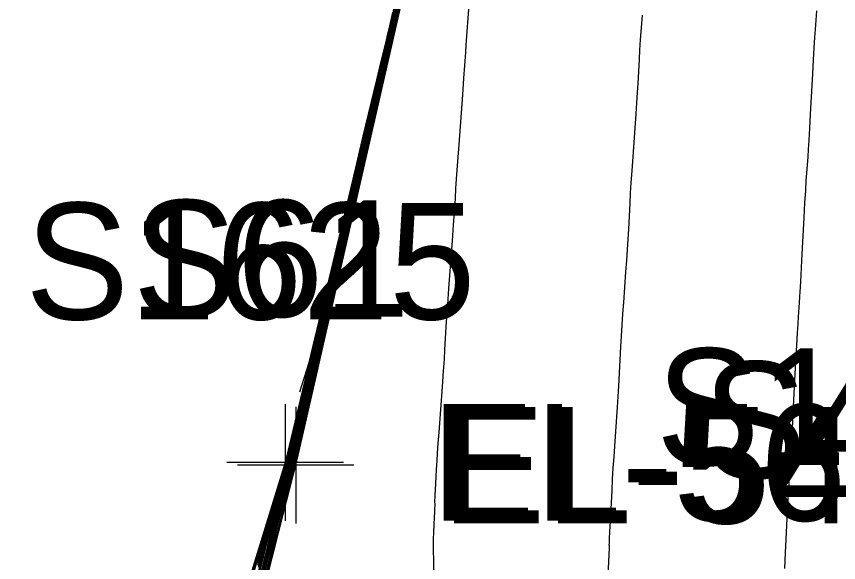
# Model space of a CAD drawing. Extents: x 1724534 to 1727318, y 657156 to 660047.
# Drawn here: x 1725457.32 to 1725485.54, y 659179.92 to 659198.66 of the extents above; entities that cross this region are included whole.
import ezdxf

# ---------------------------------------------------------------- set-up
doc = ezdxf.new("R2010")
doc.units = 0
for name, color, linetype in [('SURVEY - CONTOURS - Index with Text', 7, 'Continuous'), ('SURVEY - CONTOURS - Intermediate with optional Text', 7, 'Continuous'), ('SURVEY - DTM - Breaklines', 7, 'Continuous'), ('SURVEY - DTM - Breaklines - Points - Elevations', 7, 'Continuous'), ('SURVEY - DTM - Breaklines - Points - Locators', 7, 'Continuous'), ('SURVEY - DTM - Breaklines - Points - Numbers', 7, 'Continuous'), ('SURVEY - NON-TRANSPORTATION - Features', 7, 'Continuous'), ('SURVEY - NON-TRANSPORTATION - Features - Points - Elevations', 7, 'Continuous'), ('SURVEY - NON-TRANSPORTATION - Features - Points - Locators', 7, 'Continuous'), ('SURVEY - NON-TRANSPORTATION - Features - Points - Numbers', 7, 'Continuous'), ('SURVEY - TRANSPORTATION - Features - Points - Numbers', 7, 'Continuous')]:
    doc.layers.add(name, color=color, linetype=linetype)

msp = doc.modelspace()

# ---------------------------------------------------------------- linework, layer by layer
at = {"layer": 'SURVEY - CONTOURS - Index with Text'}
for points in [[(1725470.526, 659199.195), (1725470.393, 659198.615), (1725470.293, 659198.179), (1725470.226, 659197.889), (1725470.192, 659197.743), (1725470.145, 659197.547), (1725470.111, 659197.4), (1725470.044, 659197.108), (1725469.944, 659196.67), (1725469.81, 659196.085), (1725469.41, 659194.333), (1725469.26, 659193.674), (1725469.109, 659193.013), (1725468.957, 659192.349), (1725468.805, 659191.682), (1725468.399, 659189.901), (1725468.263, 659189.309), (1725468.162, 659188.868), (1725468.096, 659188.578), (1725468.063, 659188.439), (1725468.023, 659188.272), (1725468.008, 659188.209), (1725467.993, 659188.146), (1725467.978, 659188.083), (1725467.963, 659188.019), (1725467.922, 659187.85), (1725467.89, 659187.712), (1725467.823, 659187.422), (1725467.722, 659186.981), (1725467.587, 659186.389), (1725467.181, 659184.609), (1725467.047, 659184.021), (1725466.949, 659183.592), (1725466.887, 659183.323), (1725466.861, 659183.212), (1725466.84, 659183.128), (1725466.831, 659183.094), (1725466.819, 659183.053), (1725466.805, 659183.006), (1725466.789, 659182.953), (1725466.743, 659182.802), (1725466.706, 659182.669), (1725466.632, 659182.383), (1725466.519, 659181.943), (1725466.368, 659181.351), (1725465.914, 659179.566)], [(1725465.592, 659179.912), (1725465.712, 659180.314), (1725466.626, 659183.294), (1725466.892, 659184.45), (1725467.183, 659185.674), (1725468.603, 659191.594), (1725468.733, 659192.153), (1725468.896, 659192.864), (1725468.94, 659193.057), (1725468.983, 659193.249), (1725469.027, 659193.44), (1725469.143, 659193.949), (1725469.198, 659194.183), (1725469.273, 659194.504), (1725469.37, 659194.913), (1725469.489, 659195.408), (1725469.834, 659196.845), (1725469.952, 659197.341), (1725470.049, 659197.749), (1725470.125, 659198.071), (1725470.18, 659198.306), (1725470.296, 659198.818)], [(1725470.353, 659198.751), (1725470.259, 659198.343), (1725470.171, 659197.964), (1725470.089, 659197.615), (1725470.013, 659197.294), (1725469.741, 659196.157), (1725469.659, 659195.806), (1725469.571, 659195.426), (1725469.477, 659195.017), (1725469.219, 659193.886), (1725469.024, 659193.035), (1725468.926, 659192.606), (1725468.828, 659192.176), (1725468.566, 659191.027), (1725468.471, 659190.613), (1725468.301, 659189.882), (1725468.226, 659189.567), (1725468.034, 659188.768), (1725467.962, 659188.469), (1725467.89, 659188.169), (1725467.746, 659187.567), (1725467.553, 659186.762), (1725467.477, 659186.445), (1725467.395, 659186.096), (1725467.307, 659185.715), (1725467.213, 659185.303), (1725466.952, 659184.161), (1725466.866, 659183.784), (1725466.803, 659183.509), (1725466.763, 659183.336), (1725466.747, 659183.265), (1725466.733, 659183.211), (1725466.717, 659183.157), (1725466.68, 659183.034), (1725466.622, 659182.843), (1725466.542, 659182.584), (1725466.302, 659181.802), (1725466.209, 659181.492), (1725466.112, 659181.147), (1725466.01, 659180.769), (1725465.903, 659180.357), (1725465.612, 659179.212)]]:
    msp.add_lwpolyline(points, dxfattribs=at)
at = {"layer": 'SURVEY - CONTOURS - Intermediate with optional Text'}
for points in [[(1725465.384, 659179.417), (1725465.684, 659180.401), (1725466.587, 659183.338), (1725466.726, 659183.944), (1725468.762, 659192.438), (1725469.048, 659193.686), (1725470.072, 659197.962), (1725470.21, 659198.56), (1725471.231, 659202.828), (1725471.371, 659203.434), (1725472.405, 659207.751), (1725472.569, 659208.403), (1725473.593, 659212.639), (1725473.735, 659213.211), (1725474.049, 659214.507), (1725474.767, 659217.485)], [(1725470.985, 659201.146), (1725470.318, 659198.223), (1725470.254, 659197.944), (1725470.228, 659197.833), (1725470.211, 659197.761), (1725470.018, 659196.918), (1725469.877, 659196.299), (1725469.448, 659194.422), (1725469.287, 659193.717), (1725468.8, 659191.583), (1725468.365, 659189.676), (1725468.222, 659189.048), (1725468.118, 659188.595), (1725468.021, 659188.172), (1725468.017, 659188.157), (1725468.014, 659188.141), (1725468.01, 659188.125), (1725467.972, 659187.965), (1725467.909, 659187.687), (1725467.805, 659187.234), (1725467.662, 659186.606), (1725466.978, 659183.609), (1725466.912, 659183.32), (1725466.884, 659183.201), (1725466.861, 659183.112), (1725466.842, 659183.039), (1725466.838, 659183.027), (1725466.831, 659183.002), (1725466.81, 659182.923), (1725466.535, 659181.842), (1725465.857, 659179.178)], [(1725470.735, 659200.299), (1725470.313, 659198.452), (1725470.22, 659198.05), (1725470.085, 659197.474), (1725469.948, 659196.905), (1725469.889, 659196.654), (1725469.813, 659196.327), (1725469.72, 659195.924), (1725469.61, 659195.444), (1725469.295, 659194.065), (1725469.177, 659193.546), (1725469.058, 659193.026), (1725468.939, 659192.503), (1725468.819, 659191.979), (1725468.499, 659190.577), (1725468.388, 659190.091), (1725468.294, 659189.686), (1725468.219, 659189.36), (1725468.161, 659189.116), (1725468.03, 659188.57), (1725467.981, 659188.365), (1725467.931, 659188.159), (1725467.882, 659187.954), (1725467.832, 659187.748), (1725467.7, 659187.198), (1725467.642, 659186.952), (1725467.566, 659186.626), (1725467.363, 659185.737), (1725467.044, 659184.34), (1725466.862, 659183.542), (1725466.813, 659183.33), (1725466.792, 659183.243), (1725466.776, 659183.178), (1725466.763, 659183.132), (1725466.736, 659183.042), (1725466.695, 659182.909), (1725466.641, 659182.732), (1725466.478, 659182.202), (1725466.408, 659181.963), (1725466.32, 659181.642), (1725466.213, 659181.239), (1725466.089, 659180.754), (1725465.732, 659179.354)], [(1725465.551, 659179.142), (1725465.81, 659180.158), (1725465.908, 659180.534), (1725466.008, 659180.9), (1725466.11, 659181.256), (1725466.213, 659181.602), (1725466.493, 659182.511), (1725466.585, 659182.811), (1725466.653, 659183.031), (1725466.695, 659183.169), (1725466.724, 659183.275), (1725466.739, 659183.338), (1725466.774, 659183.492), (1725466.906, 659184.071), (1725467.138, 659185.086), (1725467.224, 659185.462), (1725467.31, 659185.831), (1725467.395, 659186.192), (1725467.479, 659186.545), (1725467.702, 659187.476), (1725467.786, 659187.825), (1725467.87, 659188.173), (1725467.953, 659188.521), (1725468.036, 659188.868), (1725468.342, 659190.143), (1725468.427, 659190.504), (1725468.512, 659190.873), (1725468.833, 659192.275), (1725468.92, 659192.658), (1725469.007, 659193.039), (1725469.094, 659193.419), (1725469.18, 659193.797), (1725469.41, 659194.803), (1725469.496, 659195.178), (1725469.581, 659195.546), (1725469.667, 659195.908), (1725469.751, 659196.264), (1725469.977, 659197.204), (1725470.062, 659197.56), (1725470.232, 659198.289), (1725470.318, 659198.662), (1725470.633, 659200.038)], [(1725465.491, 659179.071), (1725465.717, 659179.959), (1725465.806, 659180.299), (1725465.904, 659180.653), (1725466.01, 659181.021), (1725466.125, 659181.402), (1725466.444, 659182.437), (1725466.549, 659182.778), (1725466.672, 659183.182), (1725466.69, 659183.244), (1725466.701, 659183.286), (1725466.745, 659183.475), (1725466.794, 659183.689), (1725466.861, 659183.982), (1725467.063, 659184.869), (1725467.141, 659185.209), (1725467.224, 659185.566), (1725467.312, 659185.938), (1725467.405, 659186.327), (1725467.659, 659187.386), (1725467.754, 659187.782), (1725467.849, 659188.178), (1725467.944, 659188.573), (1725468.038, 659188.967), (1725468.383, 659190.404), (1725468.471, 659190.776), (1725468.554, 659191.134), (1725468.633, 659191.477), (1725468.838, 659192.374), (1725468.914, 659192.709), (1725468.99, 659193.043), (1725469.066, 659193.376), (1725469.142, 659193.708), (1725469.343, 659194.59), (1725469.421, 659194.929), (1725469.593, 659195.659), (1725469.686, 659196.05), (1725469.941, 659197.114), (1725470.034, 659197.505), (1725470.123, 659197.878), (1725470.206, 659198.234), (1725470.283, 659198.573), (1725470.484, 659199.453)], [(1725465.624, 659179.76), (1725465.704, 659180.064), (1725465.8, 659180.406), (1725465.911, 659180.785), (1725466.037, 659181.202), (1725466.394, 659182.363), (1725466.512, 659182.746), (1725466.597, 659183.023), (1725466.649, 659183.195), (1725466.669, 659183.261), (1725466.678, 659183.296), (1725466.689, 659183.343), (1725466.716, 659183.459), (1725466.758, 659183.641), (1725466.815, 659183.892), (1725466.988, 659184.651), (1725467.058, 659184.956), (1725467.139, 659185.301), (1725467.23, 659185.685), (1725467.331, 659186.11), (1725467.615, 659187.295), (1725467.722, 659187.739), (1725467.828, 659188.182), (1725467.935, 659188.625), (1725468.041, 659189.066), (1725468.323, 659190.243), (1725468.424, 659190.665), (1725468.515, 659191.049), (1725468.596, 659191.395), (1725468.666, 659191.703), (1725468.842, 659192.473), (1725468.908, 659192.761), (1725468.973, 659193.048), (1725469.039, 659193.334), (1725469.104, 659193.618), (1725469.277, 659194.376), (1725469.347, 659194.68), (1725469.427, 659195.025), (1725469.518, 659195.41), (1725469.62, 659195.836), (1725469.905, 659197.025), (1725470.007, 659197.45), (1725470.098, 659197.835), (1725470.179, 659198.18), (1725470.249, 659198.484), (1725470.422, 659199.241)], [(1725472.856, 659199.196), (1725472.812, 659198.6), (1725472.779, 659198.148), (1725472.757, 659197.84), (1725472.746, 659197.678), (1725472.733, 659197.438), (1725472.723, 659197.279), (1725472.702, 659196.982), (1725472.671, 659196.547), (1725472.629, 659195.975), (1725472.502, 659194.264), (1725472.46, 659193.688), (1725472.427, 659193.243), (1725472.406, 659192.928), (1725472.394, 659192.745), (1725472.378, 659192.429), (1725472.367, 659192.249), (1725472.346, 659191.946), (1725472.316, 659191.518), (1725472.275, 659190.967), (1725472.155, 659189.332), (1725472.115, 659188.777), (1725472.084, 659188.339), (1725472.063, 659188.017), (1725472.05, 659187.812), (1725472.03, 659187.42), (1725472.018, 659187.219), (1725471.998, 659186.908), (1725471.968, 659186.488), (1725471.93, 659185.958), (1725471.817, 659184.401), (1725471.779, 659183.868), (1725471.749, 659183.436), (1725471.728, 659183.107), (1725471.715, 659182.88), (1725471.691, 659182.41), (1725471.683, 659182.256), (1725471.678, 659182.146), (1725471.674, 659182.08), (1725471.673, 659182.058), (1725471.673, 659182.058), (1725471.673, 659182.055), (1725471.674, 659182.044), (1725471.674, 659182.027), (1725471.675, 659182.003), (1725471.678, 659181.929), (1725471.678, 659181.881), (1725471.675, 659181.79), (1725471.669, 659181.658), (1725471.66, 659181.483), (1725471.634, 659180.961), (1725471.627, 659180.718), (1725471.628, 659180.379), (1725471.636, 659179.945), (1725471.652, 659179.415)], [(1725465.414, 659179.607), (1725465.596, 659180.201), (1725466.329, 659182.583), (1725466.458, 659183.004), (1725466.536, 659183.257), (1725466.562, 659183.343), (1725466.564, 659183.349), (1725466.566, 659183.357), (1725466.57, 659183.375), (1725466.576, 659183.404), (1725466.586, 659183.444), (1725466.613, 659183.565), (1725466.643, 659183.69), (1725466.817, 659184.419), (1725466.962, 659185.022), (1725467.399, 659186.842), (1725467.562, 659187.524), (1725467.726, 659188.205), (1725468.051, 659189.563), (1725468.485, 659191.37), (1725468.629, 659191.969), (1725468.735, 659192.412), (1725468.803, 659192.699), (1725468.834, 659192.829), (1725468.865, 659192.967), (1725468.877, 659193.018), (1725468.889, 659193.07), (1725468.901, 659193.121), (1725468.912, 659193.172), (1725468.974, 659193.437), (1725469.042, 659193.723), (1725469.148, 659194.166), (1725469.292, 659194.766), (1725469.726, 659196.576), (1725469.976, 659197.62), (1725470.045, 659197.908), (1725470.076, 659198.04), (1725470.108, 659198.182), (1725470.139, 659198.314), (1725470.208, 659198.601), (1725470.314, 659199.043)], [(1725465.602, 659179.829), (1725465.696, 659180.159), (1725465.811, 659180.549), (1725465.949, 659181.002), (1725466.345, 659182.289), (1725466.475, 659182.713), (1725466.569, 659183.019), (1725466.627, 659183.207), (1725466.648, 659183.277), (1725466.655, 659183.307), (1725466.664, 659183.346), (1725466.686, 659183.442), (1725466.721, 659183.594), (1725466.769, 659183.803), (1725466.913, 659184.434), (1725466.975, 659184.703), (1725467.053, 659185.035), (1725467.147, 659185.432), (1725467.257, 659185.892), (1725467.572, 659187.204), (1725467.69, 659187.696), (1725467.808, 659188.187), (1725467.925, 659188.677), (1725468.043, 659189.166), (1725468.355, 659190.468), (1725468.465, 659190.926), (1725468.559, 659191.322), (1725468.637, 659191.656), (1725468.7, 659191.928), (1725468.847, 659192.571), (1725468.902, 659192.812), (1725468.957, 659193.052), (1725469.011, 659193.291), (1725469.065, 659193.529), (1725469.21, 659194.162), (1725469.272, 659194.432), (1725469.35, 659194.765), (1725469.444, 659195.162), (1725469.555, 659195.622), (1725469.869, 659196.935), (1725469.98, 659197.395), (1725470.074, 659197.792), (1725470.152, 659198.125), (1725470.214, 659198.395), (1725470.359, 659199.029)], [(1725470.456, 659199.017), (1725470.339, 659198.506), (1725470.245, 659198.093), (1725470.172, 659197.779), (1725470.121, 659197.563), (1725469.963, 659196.903), (1725469.89, 659196.587), (1725469.794, 659196.172), (1725469.677, 659195.658), (1725469.333, 659194.154), (1725469.075, 659193.022), (1725468.945, 659192.452), (1725468.814, 659191.88), (1725468.466, 659190.351), (1725468.346, 659189.83), (1725468.25, 659189.413), (1725468.178, 659189.1), (1725468.128, 659188.89), (1725468.028, 659188.47), (1725467.99, 659188.313), (1725467.952, 659188.155), (1725467.876, 659187.838), (1725467.774, 659187.415), (1725467.725, 659187.205), (1725467.652, 659186.891), (1725467.556, 659186.475), (1725467.437, 659185.954), (1725467.09, 659184.43), (1725466.975, 659183.926), (1725466.891, 659183.559), (1725466.838, 659183.328), (1725466.815, 659183.233), (1725466.785, 659183.119), (1725466.764, 659183.046), (1725466.732, 659182.941), (1725466.69, 659182.805), (1725466.566, 659182.402), (1725466.507, 659182.198), (1725466.424, 659181.889), (1725466.315, 659181.474), (1725466.182, 659180.953), (1725465.793, 659179.424)], [(1725470.491, 659199.106), (1725470.366, 659198.56), (1725470.269, 659198.136), (1725470.199, 659197.834), (1725470.156, 659197.653), (1725470.08, 659197.333), (1725470.037, 659197.152), (1725469.967, 659196.848), (1725469.869, 659196.421), (1725469.743, 659195.872), (1725469.372, 659194.243), (1725469.232, 659193.631), (1725469.092, 659193.017), (1725468.432, 659190.126), (1725468.305, 659189.569), (1725468.206, 659189.14), (1725468.137, 659188.839), (1725468.096, 659188.665), (1725468.025, 659188.371), (1725467.999, 659188.261), (1725467.972, 659188.15), (1725467.946, 659188.04), (1725467.919, 659187.929), (1725467.848, 659187.633), (1725467.807, 659187.458), (1725467.738, 659187.157), (1725467.512, 659186.172), (1725467.136, 659184.52), (1725467.011, 659183.974), (1725466.92, 659183.576), (1725466.862, 659183.325), (1725466.838, 659183.222), (1725466.819, 659183.145), (1725466.808, 659183.107), (1725466.791, 659183.05), (1725466.769, 659182.974), (1725466.74, 659182.879), (1725466.655, 659182.602), (1725466.607, 659182.434), (1725466.528, 659182.136), (1725466.275, 659181.152), (1725465.853, 659179.495)], [(1725465.488, 659179.665), (1725465.612, 659180.078), (1725466.605, 659183.31), (1725466.809, 659184.197), (1725467.109, 659185.457), (1725468.647, 659191.867), (1725468.767, 659192.378), (1725469.123, 659193.934), (1725469.423, 659195.194), (1725470.025, 659197.706), (1725470.145, 659198.217), (1725470.28, 659198.806)], [(1725470.387, 659198.839), (1725470.286, 659198.397), (1725470.196, 659198.007), (1725470.117, 659197.67), (1725470.049, 659197.384), (1725469.883, 659196.691), (1725469.815, 659196.405), (1725469.736, 659196.067), (1725469.645, 659195.675), (1725469.543, 659195.231), (1725469.257, 659193.975), (1725469.149, 659193.504), (1725469.041, 659193.03), (1725468.933, 659192.555), (1725468.824, 659192.077), (1725468.532, 659190.802), (1725468.429, 659190.352), (1725468.338, 659189.958), (1725468.26, 659189.621), (1725468.193, 659189.341), (1725468.032, 659188.669), (1725467.971, 659188.417), (1725467.911, 659188.164), (1725467.85, 659187.911), (1725467.789, 659187.657), (1725467.627, 659186.98), (1725467.56, 659186.698), (1725467.481, 659186.361), (1725467.39, 659185.968), (1725467.288, 659185.52), (1725466.998, 659184.251), (1725466.902, 659183.831), (1725466.832, 659183.525), (1725466.788, 659183.333), (1725466.77, 659183.254), (1725466.754, 659183.195), (1725466.74, 659183.144), (1725466.708, 659183.038), (1725466.659, 659182.876), (1725466.592, 659182.658), (1725466.39, 659182.002), (1725466.309, 659181.727), (1725466.216, 659181.394), (1725466.111, 659181.004), (1725465.996, 659180.556), (1725465.672, 659179.283)], [(1725467.042, 659185.786), (1725467.365, 659186.791), (1725468.874, 659193.083), (1725468.877, 659193.094), (1725468.899, 659193.188), (1725468.965, 659193.463), (1725469.074, 659193.918), (1725469.226, 659194.553), (1725469.69, 659196.486), (1725469.842, 659197.121), (1725469.952, 659197.577), (1725470.018, 659197.854), (1725470.041, 659197.951), (1725470.046, 659197.971), (1725470.069, 659198.067), (1725470.135, 659198.343), (1725470.244, 659198.797)], [(1725478.796, 659198.705), (1725478.764, 659198.269), (1725478.736, 659197.869), (1725478.713, 659197.508), (1725478.695, 659197.184), (1725478.651, 659196.372), (1725478.633, 659196.052), (1725478.611, 659195.702), (1725478.585, 659195.322), (1725478.442, 659193.361), (1725478.415, 659192.969), (1725478.392, 659192.6), (1725478.373, 659192.254), (1725478.326, 659191.361), (1725478.307, 659191.018), (1725478.285, 659190.661), (1725478.261, 659190.288), (1725478.233, 659189.9), (1725478.156, 659188.846), (1725478.128, 659188.454), (1725478.103, 659188.07), (1725478.08, 659187.693), (1725478.06, 659187.324), (1725477.99, 659185.982), (1725477.968, 659185.617), (1725477.944, 659185.252), (1725477.849, 659183.917), (1725477.823, 659183.549), (1725477.799, 659183.172), (1725477.776, 659182.787), (1725477.756, 659182.394), (1725477.702, 659181.334), (1725477.684, 659180.987), (1725477.672, 659180.738), (1725477.664, 659180.589), (1725477.662, 659180.539), (1725477.662, 659180.539), (1725477.662, 659180.531), (1725477.663, 659180.521), (1725477.663, 659180.506), (1725477.665, 659180.462), (1725477.663, 659180.393), (1725477.655, 659180.218), (1725477.641, 659179.938), (1725477.621, 659179.553)], [(1725484.784, 659198.861), (1725484.735, 659198.214), (1725484.716, 659197.937), (1725484.694, 659197.591), (1725484.67, 659197.176), (1725484.643, 659196.691), (1725484.569, 659195.307), (1725484.543, 659194.826), (1725484.52, 659194.423), (1725484.5, 659194.097), (1725484.483, 659193.848), (1725484.441, 659193.287), (1725484.424, 659193.034), (1725484.403, 659192.695), (1725484.379, 659192.272), (1725484.352, 659191.763), (1725484.274, 659190.292), (1725484.247, 659189.787), (1725484.224, 659189.375), (1725484.205, 659189.058), (1725484.19, 659188.833), (1725484.156, 659188.36), (1725484.141, 659188.131), (1725484.121, 659187.801), (1725484.097, 659187.369), (1725484.069, 659186.835), (1725483.989, 659185.276), (1725483.961, 659184.746), (1725483.939, 659184.326), (1725483.921, 659184.017), (1725483.908, 659183.818), (1725483.88, 659183.434), (1725483.867, 659183.23), (1725483.849, 659182.908), (1725483.825, 659182.468), (1725483.796, 659181.908), (1725483.713, 659180.258), (1725483.686, 659179.717)]]:
    msp.add_lwpolyline(points, dxfattribs=at)
at = {"layer": 'SURVEY - DTM - Breaklines'}
msp.add_lwpolyline([(1725548.52, 659521.481), (1725540.965, 659497.216), (1725536.847, 659481.64), (1725536.065, 659476.4), (1725532.186, 659451.331), (1725527.526, 659426.779), (1725520.287, 659402.807), (1725512.005, 659379.174), (1725506.044, 659356.068), (1725503.268, 659330.772), (1725496.158, 659306.737), (1725491.301, 659280.213), (1725484.669, 659256.065), (1725478.26, 659232.056), (1725472.366, 659207.66), (1725466.542, 659183.359), (1725459.12, 659159.228), (1725454.379, 659134.473), (1725448.668, 659109.979), (1725442.764, 659085.69), (1725436.263, 659061.294), (1725431.444, 659036.269), (1725428.274, 659013.717), (1725429.417, 659007.151)], dxfattribs=at)
at = {"layer": 'SURVEY - DTM - Breaklines - Points - Locators'}
for p, q in [((1725466.542, 659185.359), (1725466.542, 659181.359)), ((1725468.542, 659183.359), (1725464.542, 659183.359))]:
    msp.add_line(p, q, dxfattribs=at)
at = {"layer": 'SURVEY - NON-TRANSPORTATION - Features'}
msp.add_lwpolyline([(1725429.417, 659007.151), (1725429.417, 659007.151), (1725428.421, 659013.689), (1725431.524, 659036.252), (1725436.426, 659061.257), (1725442.928, 659085.652), (1725448.785, 659109.952), (1725454.62, 659134.415), (1725460.644, 659158.853), (1725466.906, 659183.267), (1725472.478, 659207.631), (1725478.626, 659231.962), (1725484.871, 659256.014)], dxfattribs=at)
at = {"layer": 'SURVEY - NON-TRANSPORTATION - Features - Points - Locators'}
for p, q in [((1725466.906, 659185.267), (1725466.906, 659181.267)), ((1725468.906, 659183.267), (1725464.906, 659183.267))]:
    msp.add_line(p, q, dxfattribs=at)

# ---------------------------------------------------------------- texts
at = {"layer": 'SURVEY - DTM - Breaklines - Points - Elevations'}
msp.add_text('EL-563.95', height=4, dxfattribs=at).set_placement((1725471.542, 659181.359))
at = {"layer": 'SURVEY - DTM - Breaklines - Points - Numbers'}
for s, p in [('S61', (1725461.315, 659188.359)), ('S114', (1725479.273, 659183.27))]:
    msp.add_text(s, height=4, dxfattribs=at).set_placement(p)
at = {"layer": 'SURVEY - NON-TRANSPORTATION - Features - Points - Elevations'}
msp.add_text('EL-548.80', height=4, dxfattribs=at).set_placement((1725471.906, 659181.267))
at = {"layer": 'SURVEY - NON-TRANSPORTATION - Features - Points - Numbers'}
msp.add_text('S1625', height=4, dxfattribs=at).set_placement((1725457.618, 659188.267))
at = {"layer": 'SURVEY - TRANSPORTATION - Features - Points - Numbers'}
msp.add_text('S410', height=4, dxfattribs=at).set_placement((1725480.88, 659182.819))

doc.saveas('drawing.dxf')
